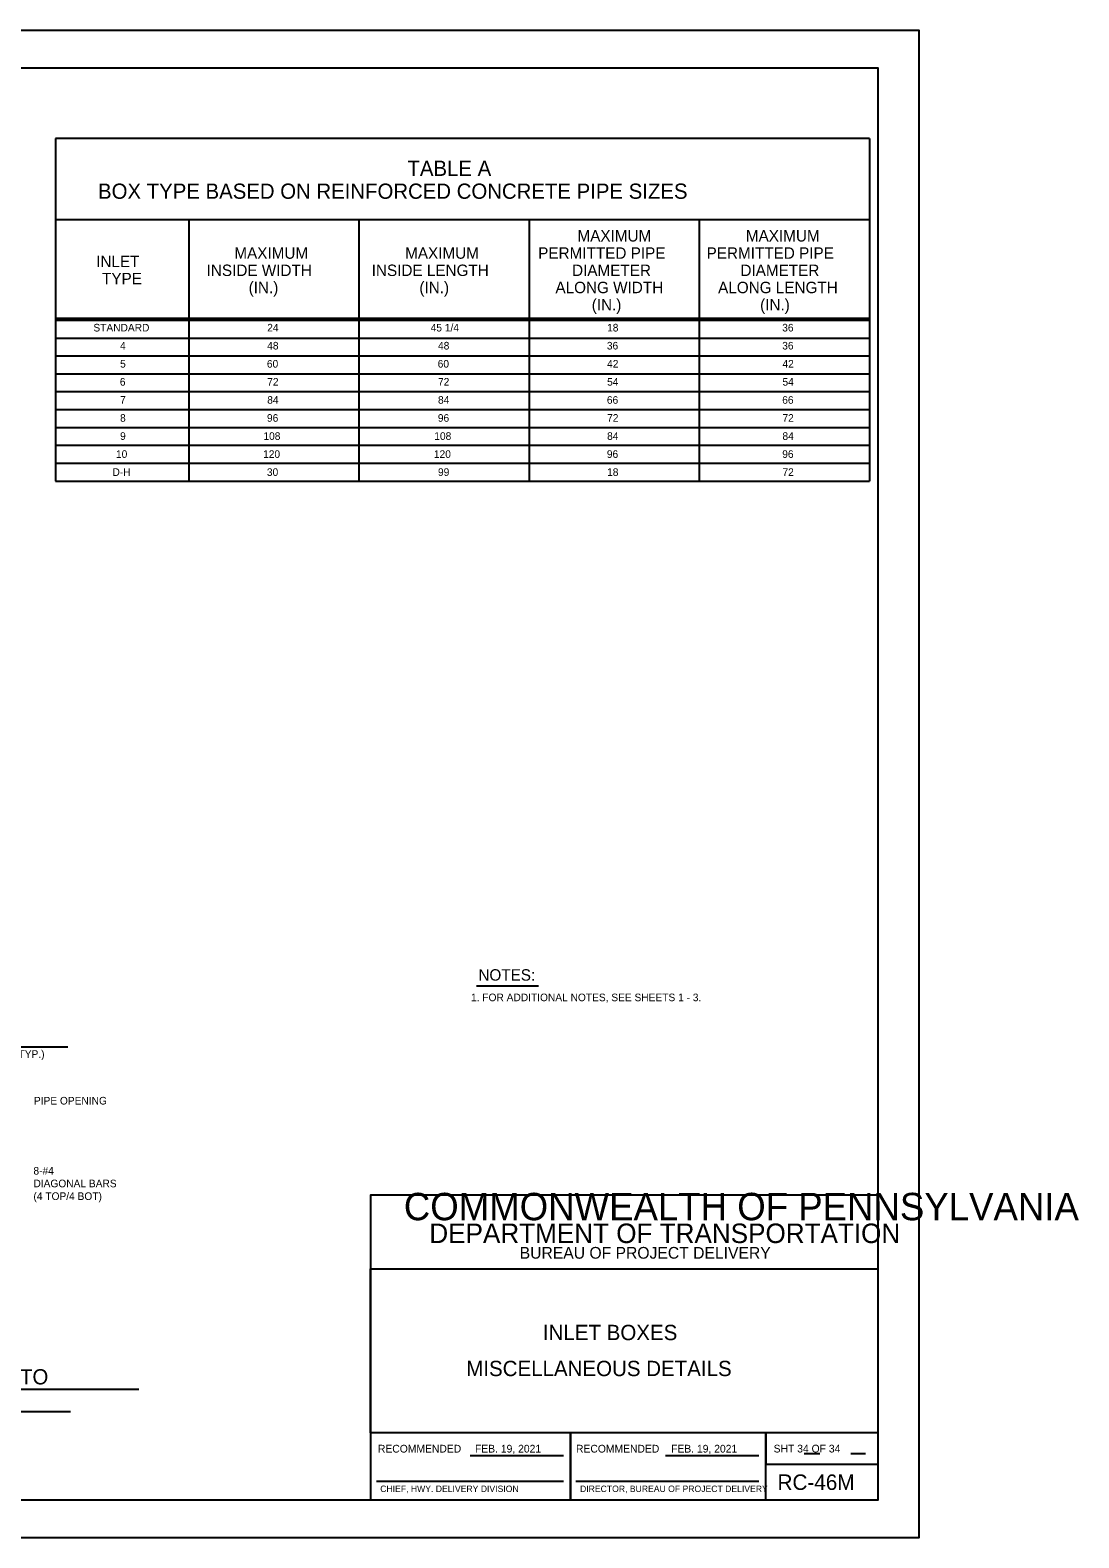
# Model space of a CAD drawing. Extents: x -6420 to 49575, y -4552 to 11624.
# Drawn here: x 8986 to 10342, y -2018 to -69 of the extents above; entities that cross this region are included whole.
import ezdxf

# ---------------------------------------------------------------- set-up
doc = ezdxf.new("R2010")
doc.units = 0
doc.layers.add('1', color=7, linetype='Continuous')
doc.layers.add('PLT-BNDY', color=7, linetype='Continuous')

msp = doc.modelspace()

# ---------------------------------------------------------------- linework, layer by layer
at = {"layer": '1'}
for p, q in [((10071.1, -209.2), (9018.9, -209.2)), ((9018.9, -209.2), (9018.9, -651.8)), ((10071.1, -209.2), (10071.1, -651.8)), ((10071.1, -314.2), (9018.9, -314.2)), ((9191.1, -314.2), (9191.1, -651.8)), ((9411.1, -314.2), (9411.1, -651.8)), ((9631.1, -314.2), (9631.1, -651.8)), ((9851.1, -314.2), (9851.1, -651.8)), ((9018.9, -441.5), (10071.1, -441.5)), ((9018.9, -443.9), (10071.1, -443.9)), ((9018.9, -467), (10071.1, -467)), ((9018.9, -490.1), (10071.1, -490.1)), ((9018.9, -513.2), (10071.1, -513.2)), ((9018.9, -536.3), (10071.1, -536.3)), ((9018.9, -559.4), (10071.1, -559.4)), ((9018.9, -582.5), (10071.1, -582.5)), ((9018.9, -605.6), (10071.1, -605.6)), ((9018.9, -628.7), (10071.1, -628.7)), ((9018.9, -651.8), (10071.1, -651.8)), ((9563, -1304.4), (9643.4, -1304.4)), ((8900.8, -1383.3), (9034.7, -1383.3)), ((8419.9, -1825.6), (9126.5, -1825.6)), ((8508, -1854.7), (9038.4, -1854.7)), ((9986.8, -1909), (10006.9, -1909)), ((10047.2, -1909), (10066, -1909)), ((9555.1, -1911.6), (9675.5, -1911.6)), ((9807.7, -1911.6), (9928.1, -1911.6)), ((9433.9, -1944.7), (9675.5, -1944.7)), ((9691.6, -1944.7), (9928.1, -1944.7))]:
    msp.add_line(p, q, dxfattribs=at)
msp.add_lwpolyline([(10082.3, -1968.6), (10082.3, -118.2), (7503.5, -118.2), (7503.5, -1968.6), (10082.3, -1968.6), (10082.3, -1882.1), (9426.1, -1882.1), (9426.1, -1669.9), (10082.3, -1669.9), (10082.3, -1574.9), (9426.1, -1574.9), (9426.1, -1968.6), (9684.6, -1968.6), (9684.6, -1882.1), (9684.6, -1968.6), (9937.3, -1968.6), (9937.3, -1882.1), (9937.3, -1922.6), (10082.3, -1922.6)], dxfattribs=at)
at = {"layer": 'PLT-BNDY'}
msp.add_lwpolyline([(7375.6, -69), (10134.8, -69), (10134.8, -2017.8), (7375.6, -2017.8)], close=True, dxfattribs=at)

# ---------------------------------------------------------------- texts
at = {"layer": '1'}
for s, height, p in [('TABLE A', 19.69, (9473.9, -257.4)), ('BOX TYPE BASED ON REINFORCED CONCRETE PIPE SIZES', 19.685, (9073.9, -287)), ('MAXIMUM', 14.76, (9693.7, -342.2)), ('MAXIMUM', 14.76, (9911.4, -342.2)), ('MAXIMUM', 14.76, (9250.1, -364.5)), ('MAXIMUM', 14.76, (9470.9, -364.5)), ('PERMITTED PIPE', 14.764, (9642.9, -364.5)), ('PERMITTED PIPE', 14.764, (9860.6, -364.5)), ('INLET', 14.76, (9071.5, -375.3)), ('TYPE', 14.76, (9079.1, -397.5)), ('INSIDE WIDTH', 14.764, (9214.3, -386.8)), ('INSIDE LENGTH', 14.764, (9427.7, -386.8)), ('DIAMETER', 14.76, (9686.7, -386.8)), ('DIAMETER', 14.76, (9904.4, -386.8)), ('(IN.)', 14.76, (9268.6, -409)), ('(IN.)', 14.76, (9489.3, -409)), ('ALONG WIDTH', 14.764, (9665.2, -409)), ('ALONG LENGTH', 14.764, (9875.5, -409)), ('(IN.)', 14.76, (9712.1, -431.3)), ('(IN.)', 14.76, (9929.8, -431.3)), ('45 1/4', 9.84, (9503.9, -458.5)), ('STANDARD', 9.84, (9067.9, -458.5)), ('24', 9.84, (9292.6, -458.5)), ('18', 9.84, (9732, -458.5)), ('36', 9.84, (9958.4, -458.5)), ('4', 9.84, (9102.4, -481.8)), ('48', 9.84, (9292.6, -481.8)), ('48', 9.84, (9513.4, -481.8)), ('36', 9.84, (9731.7, -481.8)), ('36', 9.84, (9958.4, -481.8)), ('5', 9.84, (9102.4, -505.2)), ('60', 9.84, (9292.2, -505.2)), ('60', 9.84, (9513, -505.2)), ('42', 9.84, (9732, -505.2)), ('42', 9.84, (9958.7, -505.2)), ('6', 9.84, (9102.1, -528.5)), ('72', 9.84, (9292.6, -528.5)), ('72', 9.84, (9513.4, -528.5)), ('54', 9.84, (9732, -528.5)), ('54', 9.84, (9958.7, -528.5)), ('7', 9.84, (9102.4, -551.9)), ('84', 9.84, (9292.6, -551.9)), ('84', 9.84, (9513.4, -551.9)), ('66', 9.84, (9731.7, -551.9)), ('66', 9.84, (9958.4, -551.9)), ('8', 9.84, (9102.4, -575.2)), ('96', 9.84, (9292.3, -575.2)), ('96', 9.84, (9513.2, -575.2)), ('72', 9.84, (9732, -575.2)), ('72', 9.84, (9958.7, -575.2)), ('9', 9.84, (9102.4, -598.6)), ('108', 9.84, (9287.7, -598.6)), ('108', 9.84, (9508.6, -598.6)), ('84', 9.84, (9732, -598.6)), ('84', 9.84, (9958.7, -598.6)), ('10', 9.84, (9097.1, -621.9)), ('120', 9.84, (9287.3, -621.9)), ('120', 9.84, (9508.1, -621.9)), ('96', 9.84, (9731.7, -621.9)), ('96', 9.84, (9958.4, -621.9)), ('D-H', 9.84, (9092.6, -645.2)), ('30', 9.84, (9292.2, -645.2)), ('99', 9.84, (9513.4, -645.2)), ('18', 9.84, (9732, -645.2)), ('72', 9.84, (9958.7, -645.2)), ('NOTES:', 14.76, (9565.6, -1297.6)), (' 1. FOR ADDITIONAL NOTES, SEE SHEETS 1 - 3.', 9.843, (9552.4, -1324.2)), ('MIN. (TYP.)', 9.843, (8935.3, -1397.4)), ('  PIPE OPENING', 9.843, (8983.7, -1457.7)), ('8-#4', 9.84, (8990.4, -1548.3)), ('DIAGONAL BARS', 9.843, (8990.4, -1564.7)), ('(4 TOP/4 BOT)', 9.843, (8990.4, -1581.1)), ('COMMONWEALTH OF PENNSYLVANIA', 35.379, (9469.2, -1607.3)), ('DEPARTMENT OF TRANSPORTATION', 25.211, (9502.2, -1636.8)), ('BUREAU OF PROJECT DELIVERY', 15.164, (9619, -1657)), ('INLET BOXES', 19.816, (9649, -1762.3)), ('MISCELLANEOUS DETAILS', 19.816, (9549.9, -1808.8)), ('ADDITIONAL REINFORCEMENT ADJACENT TO', 19.685, (8424.6, -1819.5)), ('RECOMMENDED', 10, (9435.7, -1907.6)), ('FEB. 19, 2021', 10, (9561.2, -1907.6)), ('RECOMMENDED', 10, (9691.8, -1907.6)), ('FEB. 19, 2021', 10, (9814.7, -1907.6)), ('SHT 34 OF 34', 10, (9947.3, -1907.5)), ('RC-46M', 20, (9952.3, -1955.9)), ('CHIEF, HWY. DELIVERY DIVISION', 8.333, (9438.7, -1958.6)), ('DIRECTOR, BUREAU OF PROJECT DELIVERY', 8.333, (9697, -1958.6))]:
    msp.add_text(s, height=height, dxfattribs=at).set_placement(p)

doc.saveas('drawing.dxf')
